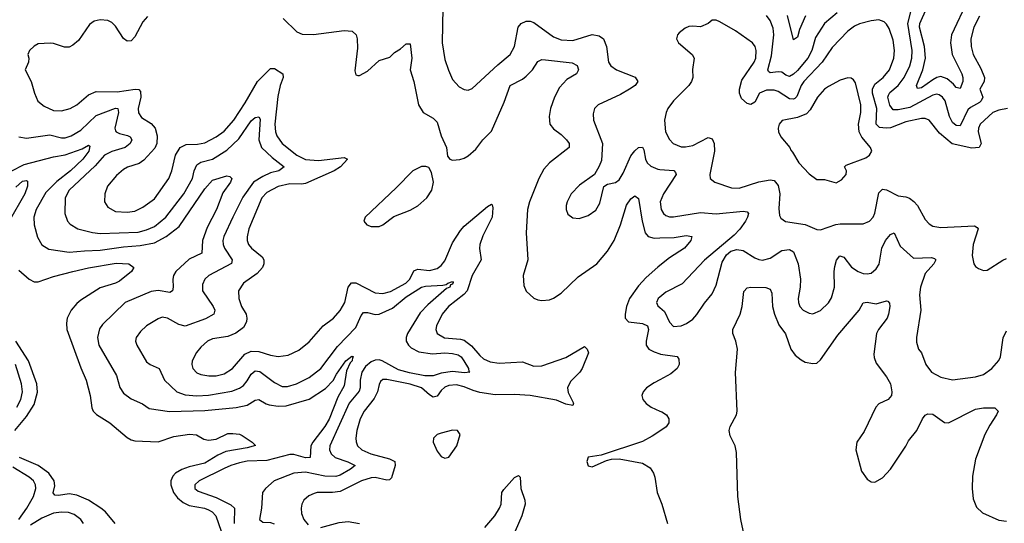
# Model space of a CAD drawing. Header units: inches. Extents: x 1954678 to 2060271, y 904822 to 1016299.
# Tile 311 of 403: x 2016695 to 2021778, y 996571 to 999169. Entities that reach past the tile are written whole.
import ezdxf

# ---------------------------------------------------------------- set-up
doc = ezdxf.new("R2010")
doc.units = ezdxf.units.IN
doc.header["$MEASUREMENT"] = 0
doc.layers.add('C0919', color=7, linetype='Continuous')
doc.layers.add('C0929', color=7, linetype='Continuous')

msp = doc.modelspace()

# ---------------------------------------------------------------- linework, layer by layer
at = {"layer": 'C0919', "color": 5}
for points, elevation in [([(2017355.2, 999184.8), (2017330, 999157.4), (2017290, 999080.2), (2017270, 999059.9), (2017250, 999058.8), (2017231.5, 999071.5), (2017190, 999135.1), (2017170, 999154.8), (2017150, 999164.2), (2017110, 999168.2), (2017079.6, 999160.4), (2017055.7, 999144.3), (2016998, 999062), (2016970, 999037.8), (2016950, 999027.7), (2016926.6, 999026.6), (2016870, 999046.4), (2016851.7, 999048.3), (2016790, 999043.5), (2016770, 999033), (2016744.9, 999010), (2016737, 998990), (2016742.6, 998970), (2016739.5, 998950), (2016723.7, 998910), (2016754, 998850), (2016771.7, 998790), (2016789.3, 998749.3), (2016822, 998722), (2016870, 998701.3), (2016910, 998698.4), (2016955.4, 998710), (2016990, 998730.2), (2017050, 998782.1), (2017090, 998799.1), (2017197.3, 998797.3), (2017291.1, 998811.1), (2017309.5, 998809.5), (2017318.5, 998798.5), (2017320.1, 998770), (2017307.2, 998710), (2017308.4, 998688.4), (2017323.8, 998663.8), (2017372.8, 998632.8), (2017394.4, 998610), (2017405, 998570), (2017403.2, 998530), (2017393.3, 998506.7), (2017336.5, 998443.5), (2017312.1, 998427.9), (2017251.8, 998408.2), (2017230, 998395.3), (2017194.9, 998365.1), (2017148.9, 998310), (2017133.6, 998270), (2017133.4, 998230), (2017150, 998201.5), (2017190, 998180.2), (2017250, 998175.5), (2017290, 998181.6), (2017330, 998201.8), (2017390, 998244.7), (2017464.1, 998350), (2017479.8, 998390), (2017499.1, 998470), (2017523.2, 998510), (2017554.3, 998525.7), (2017613.1, 998526.9), (2017650, 998534.2), (2017710, 998564.5), (2017750, 998593.5), (2017799.6, 998650), (2017859.7, 998740.3), (2017922, 998850), (2017990, 998917.3), (2018010, 998917.4), (2018054.2, 998890), (2018055.5, 998870), (2018039.1, 998830), (2018027.8, 998772.2), (2018012.6, 998630), (2018015.1, 998590), (2018021.7, 998570), (2018049.5, 998530), (2018126, 998470), (2018170, 998447.1), (2018236.8, 998443.2), (2018370, 998457.8), (2018386.4, 998450), (2018351.5, 998410), (2018319.2, 998390), (2018170, 998323.4), (2018150, 998319.7), (2018090, 998321.9), (2018030, 998308.8), (2017970, 998276.8), (2017944.5, 998250), (2017878.5, 998090), (2017868.7, 998048.7), (2017869.4, 998030), (2017876.5, 998010), (2017892.3, 997990), (2017945.9, 997945.9), (2017955, 997930), (2017956, 997910), (2017947.9, 997890), (2017920.2, 997859.8), (2017850.2, 997810), (2017824.7, 997770), (2017825.5, 997730), (2017839.8, 997690), (2017863.9, 997650), (2017868.1, 997630), (2017865.6, 997610), (2017850, 997581.1), (2017810, 997551.8), (2017770, 997534.7), (2017690, 997523.2), (2017664.9, 997510), (2017630, 997480.4), (2017608, 997452), (2017585, 997410), (2017582.9, 997390), (2017588.2, 997370), (2017610, 997346.7), (2017630, 997338.2), (2017671.5, 997331.5), (2017710, 997332.1), (2017750, 997341.4), (2017793.8, 997370), (2017857.1, 997443), (2017890, 997459.1), (2017930, 997458.1), (2017990, 997437.8), (2018030, 997432.2), (2018081, 997439), (2018136, 997464), (2018190, 997507.8), (2018261.4, 997590), (2018315.8, 997630), (2018350, 997669.2), (2018374.3, 997710), (2018390.9, 997789.1), (2018408.1, 997811.9), (2018430, 997810.8), (2018530, 997759.2), (2018570, 997756.8), (2018610, 997767.1), (2018687.6, 997810), (2018708.3, 997830), (2018730, 997873.7), (2018740.9, 997879.1), (2018750, 997881.8), (2018810, 997874.6), (2018850, 997885.5), (2018870, 997900.7), (2018890, 997925.7), (2018930, 998017.1), (2018970, 998080.9), (2018990, 998103.9), (2019110, 998205.4), (2019130, 998217.8), (2019134.6, 998214.6), (2019138.3, 998198.2), (2019134.2, 998150), (2019085.5, 998054.5), (2019070.8, 998010), (2019068.2, 997988.2), (2019076.6, 997930), (2019030.1, 997850.1), (2019004.8, 997770), (2018988, 997752), (2018908.1, 997690), (2018876.8, 997650), (2018847.2, 997590), (2018843.6, 997570), (2018850.3, 997550), (2018888.6, 997528.6), (2018970, 997521.6), (2018990, 997515.2), (2019027.4, 997487.4), (2019070, 997435.9), (2019090, 997418.9), (2019124, 997404), (2019170, 997396.5), (2019290, 997404.2), (2019350, 997382), (2019390, 997384.2), (2019513.9, 997426.1), (2019610, 997482.8), (2019624.6, 997470), (2019631, 997450), (2019598.6, 997370), (2019587.1, 997350), (2019538.1, 997301.9), (2019523.3, 997270), (2019525.7, 997245.7), (2019553.2, 997190), (2019550, 997178), (2019513.7, 997186.3), (2019466, 997206), (2019330, 997229.6), (2019250, 997235.1), (2019150, 997234.3), (2019070, 997246.1), (2019035.6, 997255.6), (2018990, 997275.9), (2018950, 997285.3), (2018910, 997281.2), (2018890, 997273.1), (2018870, 997256.1), (2018850, 997227.5), (2018830, 997222.6), (2018810, 997233.6), (2018770, 997269.9), (2018710, 997289.5), (2018590, 997312.7), (2018570, 997312.1), (2018558, 997302), (2018550, 997287), (2018542.1, 997250), (2018525.7, 997214.3), (2018473.6, 997150), (2018451.8, 997110), (2018434.7, 997050), (2018429.5, 997010), (2018431.5, 996991.5), (2018439.7, 996970), (2018460.7, 996950), (2018507.7, 996930), (2018604.5, 996904.5), (2018630.9, 996890), (2018632.9, 996870), (2018615.1, 996804.9), (2018604, 996796), (2018590, 996793.7), (2018530, 996807), (2018510, 996805.9), (2018459, 996790), (2018350, 996734.9), (2018310, 996729.3), (2018230.1, 996729.9), (2018214.6, 996725.4), (2018187.7, 996712.3), (2018162.3, 996690), (2018151.5, 996670), (2018148.3, 996650), (2018150, 996621), (2018161.3, 996590), (2018184.1, 996564.1)], 480), ([(2018878.6, 999230), (2018875.4, 999050), (2018890, 998964), (2018908, 998908), (2018930, 998860.5), (2018963, 998823), (2018990, 998808), (2019010, 998806), (2019030, 998814.4), (2019163.2, 998936.8), (2019227.7, 998990), (2019249.9, 999030.1), (2019267.9, 999130), (2019284.5, 999150), (2019310, 999161.5), (2019330, 999162), (2019350, 999154.2), (2019450, 999080.9), (2019490, 999065.1), (2019550, 999062), (2019650, 999091.8), (2019686.4, 999086.4), (2019709.1, 999070), (2019724.5, 999030), (2019734.4, 998950), (2019746.7, 998930), (2019776.4, 998910), (2019872.6, 998872.6), (2019886.7, 998850), (2019872, 998830), (2019843.7, 998810), (2019796.8, 998783.2), (2019681.6, 998730), (2019663.1, 998710), (2019655.9, 998684.1), (2019658, 998650), (2019703.2, 998530), (2019697.9, 998442.1), (2019687, 998413), (2019662, 998370), (2019585.4, 998314.5), (2019542.6, 998270), (2019521.1, 998230), (2019516.4, 998210), (2019515.5, 998190), (2019524.9, 998164.9), (2019550, 998146.8), (2019583.4, 998143.4), (2019630, 998159.5), (2019670, 998186.4), (2019690, 998222.8), (2019711.3, 998308.7), (2019730, 998320.4), (2019770, 998329.1), (2019790, 998343.1), (2019810, 998376.4), (2019850, 998466.9), (2019870, 998493), (2019890, 998510.2), (2019910, 998511.5), (2019917.1, 998497.1), (2019925, 998450), (2019935, 998430), (2019952.8, 998412.8), (2019990, 998397), (2020000, 998396.3)], 540), ([(2018055.3, 999175.3), (2018125.7, 999105.7), (2018153.7, 999093.7), (2018212, 999092), (2018370, 999113.7), (2018412, 999110), (2018431.4, 999091.4), (2018436.5, 999070), (2018438.4, 999021.6), (2018425.7, 998905.7), (2018430, 998884.7), (2018441.4, 998881.4), (2018450, 998880.7), (2018490, 998904.2), (2018550, 998958.9), (2018605.1, 998974.9), (2018630, 998999.3), (2018661.3, 999018.7), (2018690, 999044), (2018710, 999044.7), (2018719, 998970), (2018710.4, 998910), (2018729.3, 998849.3), (2018753.6, 998730), (2018777.4, 998690), (2018830, 998660.2), (2018850, 998639.5), (2018871.1, 998570), (2018898.7, 998510), (2018904.1, 998464.1), (2018916, 998450), (2018930, 998444.4), (2018967.1, 998447.1), (2018990, 998454.9), (2019010, 998466), (2019050, 998500.3), (2019086.4, 998550), (2019130, 998594.6), (2019196.2, 998743.8), (2019226.3, 998830), (2019290, 998862.3), (2019310, 998877.1), (2019342.6, 998910), (2019370, 998953.6), (2019390, 998963.2), (2019410, 998961.6), (2019546.9, 998946.9), (2019573.3, 998933.3), (2019580.2, 998910), (2019570.3, 998890), (2019520.1, 998859.9), (2019481.5, 998818.5), (2019456.6, 998770), (2019435, 998710), (2019428.1, 998670), (2019432.6, 998630), (2019450, 998606.3), (2019490, 998576.9), (2019517.3, 998550), (2019531.9, 998530), (2019531.3, 998510), (2019429.7, 998430.3), (2019401.6, 998398.4), (2019375.1, 998350), (2019327.5, 998230), (2019316.8, 998190), (2019309.4, 998070), (2019318.3, 997930), (2019294.7, 997850), (2019297.1, 997797.1), (2019310, 997768.5), (2019350, 997732.2), (2019370, 997723.1), (2019390, 997720.3), (2019430, 997724.6), (2019450, 997731.8), (2019490, 997757.8), (2019578.1, 997841.9), (2019674.2, 997910), (2019730, 997975), (2019764.2, 998030), (2019796, 998110), (2019828.2, 998211.8), (2019850, 998244.4), (2019870, 998259.7), (2019890, 998246.7), (2019909.2, 998129.2), (2019924.8, 998070), (2019939, 998050), (2019970, 998042), (2020000, 998043.2)], 520), ([(2016690, 998565), (2016730, 998557.8), (2016850, 998575.1), (2016910, 998559.2), (2016930, 998558.8), (2016961.4, 998570), (2017010, 998598.6), (2017090, 998674.7), (2017190, 998712.9), (2017201.3, 998710), (2017204.1, 998690), (2017186.5, 998610), (2017190, 998596.4), (2017193.4, 998590), (2017210, 998581), (2017252.2, 998572.2), (2017265.2, 998565.2), (2017273.9, 998550), (2017265.7, 998530), (2017239.6, 998510), (2017170, 998489.1), (2017132.9, 998470), (2017084.3, 998415.7), (2016949.5, 998290), (2016929.4, 998250), (2016928.5, 998170), (2016941.8, 998130), (2016954.7, 998114.7), (2016994.9, 998090), (2017070.6, 998070.6), (2017110, 998065.4), (2017306.3, 998073.7), (2017350, 998084.4), (2017390, 998102.1), (2017450, 998150.1), (2017541.7, 998270), (2017587.6, 998350), (2017595.8, 998390), (2017610, 998419.8), (2017630, 998434.7), (2017690, 998450.1), (2017765, 998495), (2017825.8, 998554.2), (2017890, 998647.5), (2017910, 998663.5), (2017930, 998668.2), (2017935.5, 998655.5), (2017930.1, 998550), (2017943.9, 998510), (2017998.1, 998458.1), (2018060.7, 998410), (2018032.4, 998390), (2017990, 998379.4), (2017950, 998360.8), (2017902, 998330), (2017846.7, 998253.3), (2017795.6, 998150), (2017748.9, 998050), (2017743.6, 998030), (2017744.7, 998010), (2017752.5, 997990), (2017792, 997930), (2017788.6, 997911.4), (2017671.6, 997850), (2017651.5, 997830), (2017637.8, 997802.2), (2017638.8, 997770), (2017692.9, 997690), (2017701.8, 997670), (2017697, 997650), (2017653.7, 997626.3), (2017550, 997587.4), (2017516.1, 997596.1), (2017458.4, 997630), (2017430, 997633.7), (2017410, 997626.6), (2017349, 997590), (2017318.7, 997561.3), (2017296.9, 997530), (2017293.1, 997510), (2017300.3, 997490), (2017350, 997404.4), (2017368, 997390), (2017414.9, 997370), (2017442.2, 997310), (2017506.4, 997250), (2017550, 997233.3), (2017610, 997228.1), (2017670, 997231.7), (2017790, 997252), (2017830, 997267.4), (2017850, 997281.7), (2017870, 997305.2), (2017890, 997340.2), (2017910, 997356.8), (2017933.8, 997353.8), (2018010, 997296.6), (2018050, 997276.8), (2018076.8, 997276.8), (2018124.7, 997290), (2018190, 997323.5), (2018250, 997370.2), (2018336.3, 997483.7), (2018430, 997581.3), (2018457.6, 997642.4), (2018470, 997657.8), (2018490, 997657.9), (2018530, 997647.8), (2018550, 997650.1), (2018619.2, 997680.8), (2018690, 997739.3), (2018770, 997789.2), (2018790, 997794.5), (2018879.9, 997800.1), (2018897.2, 997802.8), (2018905.1, 997810), (2018930, 997818), (2018933.6, 997813.6), (2018930, 997805.4), (2018918.8, 997801.2), (2018915.6, 997790), (2018898, 997782), (2018801.6, 997698.4), (2018763.2, 997656.8), (2018696.9, 997550), (2018689.6, 997530), (2018690.8, 997510), (2018702, 997490), (2018716.5, 997476.5), (2018755.7, 997455.7), (2018825.6, 997445.6), (2018889.9, 997450.1), (2018930, 997447.7), (2018959.4, 997439.4), (2018974.4, 997430), (2018988.3, 997410), (2019011.7, 997370), (2019013.7, 997353.7), (2019019.1, 997350), (2018991.9, 997348.1), (2018930, 997355), (2018870, 997345.4), (2018830, 997331.4), (2018787.3, 997332.7), (2018707.1, 997347.1), (2018650, 997363.4), (2018566.9, 997410), (2018550, 997414.3), (2018530, 997412.7), (2018510, 997404.1), (2018480.5, 997379.5), (2018461, 997350), (2018452.3, 997310), (2018453.2, 997270), (2018446.9, 997253.1), (2018395.7, 997190), (2018295.4, 996970), (2018294.5, 996950), (2018302.8, 996930), (2018324, 996910), (2018388.2, 996888.2), (2018426, 996870), (2018402.6, 996850), (2018350, 996819.7), (2018327.6, 996812.4), (2018270, 996814.1), (2018170, 996835.1), (2018110, 996829.3), (2018009.1, 996790.9), (2017963.1, 996750), (2017948.5, 996730), (2017943.2, 996650), (2017932.4, 996590), (2017950, 996577.4), (2017990, 996574.6), (2018008.6, 996568.6)], 460), ([(2016650, 998387.8), (2016718.5, 998421.5), (2016870, 998461.1), (2016930, 998471.2), (2017017.2, 998502.8), (2017050, 998521.7), (2017057.3, 998517.3), (2017051.2, 998490), (2017020.1, 998450), (2016957.9, 998390), (2016886.5, 998333.5), (2016830, 998278.3), (2016779.8, 998190), (2016768, 998150), (2016770.2, 998110), (2016786.8, 998046.8), (2016810, 998007), (2016845.4, 997985.5), (2016950, 997969), (2017030, 997977.3), (2017110, 997979.3), (2017230, 997998), (2017316.6, 998003.4), (2017390, 998017.9), (2017451.2, 998050), (2017518.2, 998101.8), (2017650, 998296.8), (2017690, 998341.3), (2017764.1, 998364.1), (2017779.6, 998359.6), (2017790.3, 998350.3), (2017782.6, 998330), (2017743.8, 998276.2), (2017710.8, 998190), (2017663, 998097), (2017639.4, 998030), (2017634.7, 997965.3), (2017570, 997934.3), (2017501, 997870), (2017488.9, 997850), (2017484.7, 997830), (2017487, 997790), (2017483.1, 997770), (2017470, 997762), (2017410, 997771.5), (2017372.9, 997767.1), (2017239.5, 997710), (2017122.8, 997597.2), (2017106.1, 997573.9), (2017096.3, 997530), (2017102.6, 997490), (2017194.1, 997334.1), (2017211.4, 997271.4), (2017230, 997242.3), (2017270, 997212.8), (2017328.2, 997188.2), (2017363.8, 997163.8), (2017467.4, 997147.4), (2017650, 997152.8), (2017812.3, 997167.7), (2017870, 997181.2), (2017910, 997206.8), (2017930, 997210.2), (2017966.8, 997186.8), (2017982.2, 997182.2), (2018030, 997175.8), (2018070, 997176.9), (2018190, 997212.2), (2018273.7, 997266.3), (2018313, 997307), (2018330, 997341), (2018379.3, 997410), (2018410, 997433.4), (2018418, 997430), (2018413.3, 997426.7), (2018411.5, 997410), (2018401.5, 997398.5), (2018382.4, 997357.6), (2018370, 997280.3), (2018337.8, 997222.2), (2018292.1, 997107.9), (2018270, 997070), (2018207.6, 996990), (2018197.5, 996970), (2018194, 996910), (2018170, 996908.8), (2018110, 996925.4), (2018090, 996925.6), (2017970, 996894.9), (2017870, 996891), (2017830, 996883.4), (2017785.2, 996870), (2017750, 996853.6), (2017621.5, 996790), (2017599.7, 996770), (2017599.1, 996750), (2017616.3, 996736.3), (2017710, 996704.4), (2017785.6, 996665.6), (2017803.3, 996650), (2017801.4, 996570)], 440), ([(2016675.1, 998304.9), (2016710, 998335.1), (2016730, 998339), (2016735.1, 998335.1), (2016735.5, 998310), (2016722.1, 998270), (2016640.8, 998130)], 420), ([(2016690, 997876.1), (2016743.2, 997830), (2016770, 997817.3), (2016790, 997815.9), (2016870, 997844.5), (2016970, 997870.6), (2017050, 997889.1), (2017192.5, 997912.5), (2017258.8, 997910), (2017284.9, 997890), (2017272.2, 997870), (2017210, 997820.8), (2017190, 997809.1), (2017110, 997786.6), (2017010, 997722.2), (2016990, 997705.4), (2016960.9, 997670), (2016940.2, 997630), (2016935.7, 997604.3), (2016938.6, 997570), (2017010, 997372.9), (2017037.5, 997310), (2017058.5, 997230), (2017066.8, 997166.8), (2017073.7, 997150), (2017092, 997132), (2017160.3, 997090), (2017250, 997014.5), (2017270, 997002.3), (2017290, 996996.8), (2017409, 996991), (2017490, 997018.4), (2017571.1, 997031.1), (2017607.2, 997027.2), (2017644.9, 997004.9), (2017670, 996999.8), (2017710, 997006), (2017770, 997033.8), (2017795.1, 997035.1), (2017830, 997030.3), (2017843.6, 997023.6), (2017894.8, 996990), (2017912.5, 996972.5), (2017870, 996960.2), (2017759.1, 996940.9), (2017717.4, 996922.6), (2017650, 996881.7), (2017570, 996862.5), (2017532, 996848), (2017499.5, 996830), (2017485.2, 996814.8), (2017474.4, 996790), (2017474.7, 996770), (2017489.6, 996729.6), (2017510, 996703.3), (2017538.8, 996678.8), (2017570, 996662.2), (2017648.6, 996648.6), (2017670, 996640.8), (2017688.5, 996630), (2017707.9, 996610), (2017734.6, 996530)], 420), ([(2020000, 997900.3), (2019990, 997892.3), (2019930, 997839.2), (2019890, 997795.9), (2019842.3, 997730), (2019827.8, 997690), (2019820.4, 997650), (2019820.5, 997630), (2019838.7, 997610), (2019910, 997601.1), (2019936, 997590), (2019941.9, 997570), (2019928.5, 997510), (2019929.5, 997490), (2019943.8, 997470), (2019970, 997454.8), (2020000, 997445.3)], 520), ([(2020000, 997738.2), (2019990.3, 997730), (2019982.7, 997710), (2019990, 997693.4), (2020000, 997684.2)], 540), ([(2016670, 997050.6), (2016730, 997122.7), (2016770, 997183.6), (2016786.9, 997246.9), (2016783.5, 997290), (2016740.5, 997410), (2016675.7, 997510)], 420), ([(2016680.1, 997170), (2016700.7, 997210), (2016709.9, 997250), (2016704.5, 997290), (2016673.3, 997390)], 440), ([(2020000, 997312), (2019970, 997295.9), (2019931.6, 997270), (2019912.9, 997250), (2019906, 997230), (2019911.5, 997210), (2019930, 997188.3), (2019954.6, 997170), (2020000, 997150.2)], 520), ([(2020000, 997047.1), (2019959.9, 997020.1), (2019910, 996993.3), (2019696.7, 996923.3), (2019630, 996912), (2019622, 996890), (2019630, 996866.8), (2019650, 996863), (2019724.8, 996895.2), (2019750, 996901.6), (2019790, 996903.1), (2019910, 996880.7), (2019950, 996857.4), (2019967.1, 996830), (2019973.7, 996810), (2019986.5, 996730), (2020000, 996695.9)], 520), ([(2017188.2, 996570), (2017137.9, 996630), (2017114.4, 996650), (2017050, 996689.9), (2016990, 996716.6), (2016950, 996723.2), (2016894.5, 996714.5), (2016876.5, 996716.5), (2016868.1, 996728.1), (2016876, 996764), (2016873.5, 996790), (2016845.3, 996830), (2016790, 996868.5), (2016693.7, 996910)], 420), ([(2016690.5, 996590), (2016731.1, 996648.9), (2016765.4, 996710), (2016778.5, 996750), (2016776.7, 996770), (2016766.3, 996790), (2016744.5, 996810), (2016660.2, 996860.2)], 440), ([(2019095.9, 996550), (2019147.5, 996610), (2019172.8, 996650), (2019179.9, 996670), (2019184.5, 996730), (2019193.7, 996746.3), (2019250, 996807.1), (2019270, 996818), (2019278, 996810), (2019282.5, 996750), (2019303.4, 996690), (2019304.3, 996670), (2019288, 996610), (2019253.7, 996530)], 480), ([(2017024.4, 996570), (2017009.8, 996590), (2016976.3, 996616.3), (2016946.1, 996626.1), (2016910, 996628.3), (2016870, 996623.2), (2016810, 996597.7), (2016750, 996561)], 440), ([(2018250, 996549.5), (2018344.6, 996575.4), (2018390, 996581.2), (2018450, 996570.6)], 480)]:
    msp.add_lwpolyline(points, dxfattribs=dict(at, elevation=elevation))
at = {"layer": 'C0919', "color": 5, "elevation": 520}
for points in [[(2018791.6, 998411.6), (2018770, 998411.6), (2018724.9, 998390), (2018638.9, 998301.1), (2018479.1, 998150), (2018470.8, 998130), (2018486.8, 998110), (2018510, 998102.4), (2018550, 998102.4), (2018570, 998110.5), (2018627.1, 998152.9), (2018710, 998187.2), (2018750, 998208.8), (2018796.3, 998250), (2018822, 998290), (2018831.2, 998330), (2018820.9, 998380.9), (2018806.3, 998406.3)], [(2018930, 997050.8), (2018870, 997036.8), (2018850, 997029.6), (2018830.4, 997010), (2018828.9, 996990), (2018850, 996943), (2018870, 996916.3), (2018890, 996908), (2018910, 996913), (2018951.3, 996970), (2018969.3, 997030), (2018955.3, 997050)]]:
    msp.add_lwpolyline(points, close=True, dxfattribs=at)
at = {"layer": 'C0929', "color": 5}
for points, elevation in [([(2021650, 999186.2), (2021621.7, 999130), (2021605.6, 999070), (2021606.8, 999030), (2021617.7, 998990), (2021657.8, 998917.8), (2021675.4, 998870), (2021673.7, 998850), (2021651.6, 998810), (2021667.5, 998770), (2021659.5, 998750), (2021650, 998741.3), (2021603.8, 998716.2), (2021590, 998703.2), (2021550, 998621.2), (2021530, 998622.8), (2021510, 998639.4), (2021495.8, 998670), (2021473.3, 998750), (2021459.5, 998770), (2021441.5, 998781.5), (2021430, 998784.2), (2021410, 998779.9), (2021290, 998715.7), (2021230, 998703.1), (2021204.2, 998704.2), (2021187.3, 998727.3), (2021177.3, 998770), (2021180.1, 998779.9), (2021186.9, 998793.1), (2021230.7, 998829.3), (2021261.9, 998870), (2021290.7, 998930), (2021301.5, 998970), (2021302, 999010), (2021279.5, 999150), (2021310.4, 999270)], 540), ([(2021590, 999270.5), (2021505.7, 999090), (2021500.5, 999050), (2021509.3, 998990), (2021559.4, 998890), (2021564.6, 998870), (2021563.6, 998850), (2021550, 998813.7), (2021530, 998819), (2021516.2, 998836.2), (2021483.1, 998863.1), (2021450, 998875), (2021430, 998870.7), (2021410, 998859.5), (2021350, 998817.9), (2021330, 998813.6), (2021325.6, 998830), (2021358.1, 998910), (2021371.6, 998970), (2021366, 999030), (2021339.6, 999130), (2021341.4, 999150), (2021378, 999230)], 520), ([(2020915.6, 999204.4), (2020850.1, 999149.9), (2020802.8, 999077.2), (2020784.4, 999010), (2020763.8, 998970), (2020710, 998907.6), (2020690, 998887.8), (2020670, 998876.3), (2020650, 998883.4), (2020630, 998897.8), (2020610, 998900.4), (2020570, 998894.6), (2020560.9, 998900.9), (2020557, 998910), (2020577.1, 998982.9), (2020588.5, 999090), (2020585, 999125), (2020570, 999165.4), (2020550, 999190.9)], 540), ([(2020751.5, 999188.5), (2020721.2, 999118.8), (2020710, 999078), (2020690, 999065.1), (2020659.5, 999190)], 520), ([(2021794, 998710), (2021750, 998702.1), (2021719.2, 998690), (2021652.9, 998630), (2021644.4, 998610), (2021644, 998590), (2021658.5, 998530), (2021648.7, 998510), (2021610, 998505.9), (2021508.9, 998528.9), (2021443.2, 998583.2), (2021390.9, 998650.9), (2021370, 998659.8), (2021350, 998659.3), (2021270, 998641.8), (2021190, 998611.2), (2021168.6, 998608.6), (2021133.1, 998613.1), (2021116.9, 998630), (2021120.4, 998710), (2021097.9, 998790), (2021097.8, 998810), (2021110, 998835.7), (2021153.2, 998870), (2021185.9, 998910), (2021208.2, 998970), (2021212.1, 999010), (2021204, 999064), (2021183.7, 999123.7), (2021170, 999146.3), (2021157.4, 999157.4), (2021130, 999167.7), (2021090, 999163.4), (2021030, 999147), (2021004.3, 999135.7), (2020970, 999109.8), (2020890, 999026), (2020837, 998950), (2020742.4, 998850), (2020728.9, 998830), (2020707.1, 998772.9), (2020696.9, 998763.1), (2020690, 998758.9), (2020670, 998759.9), (2020610, 998798.1), (2020590, 998805.4), (2020550, 998805.9), (2020513.7, 998790), (2020490, 998743.5), (2020470, 998731.4), (2020450, 998736.9), (2020421.7, 998761.7), (2020410.8, 998790), (2020410.3, 998810), (2020423.8, 998856.2), (2020487.3, 998950), (2020494.9, 998970), (2020497.4, 999010), (2020491.4, 999031.4), (2020478.2, 999050), (2020390, 999111.9), (2020310, 999158.5), (2020290, 999165.7), (2020270, 999166.6), (2020250, 999149.7), (2020210, 999132.8), (2020170, 999135.6), (2020150, 999133.3), (2020130, 999124.5), (2020098.8, 999101.2), (2020090.7, 999090), (2020086, 999070), (2020096, 999050), (2020166, 998990), (2020177.3, 998970), (2020168.1, 998911.9), (2020170.4, 998870), (2020163.1, 998850), (2020148.7, 998830), (2020070.3, 998750), (2020040.3, 998710), (2020031.7, 998690), (2020024, 998650), (2020028.3, 998590), (2020050, 998550.3), (2020068.9, 998530), (2020110, 998513.2), (2020132.3, 998512.3), (2020170, 998520.2), (2020250, 998560.6), (2020270, 998554.7), (2020280.1, 998530), (2020282, 998490), (2020258.5, 998370), (2020260.3, 998350), (2020283, 998330), (2020370, 998302.3), (2020410, 998299.8), (2020510, 998333.2), (2020570, 998342.1), (2020590, 998340.2), (2020610, 998313.7), (2020620.1, 998270), (2020614.5, 998194.5), (2020618.2, 998158.2), (2020624.6, 998144.6), (2020648.4, 998128.4), (2020750, 998111.9), (2020810, 998086.4), (2020830, 998084.7), (2020908.2, 998111.8), (2020930, 998115.3), (2021050, 998115.6), (2021082.9, 998130), (2021101.7, 998150), (2021109.8, 998170.2), (2021130, 998275.3), (2021150, 998294.3), (2021170, 998291.6), (2021230, 998261), (2021270, 998255.5), (2021288.1, 998248.1), (2021311.5, 998231.5), (2021330.2, 998210), (2021370, 998137.6), (2021390, 998115.3), (2021410, 998103.1), (2021450, 998096.5), (2021625.1, 998105.1), (2021637.8, 998097.8), (2021642.6, 998090), (2021616.9, 998010), (2021612.8, 997952.8), (2021620.7, 997910), (2021630, 997896), (2021645.2, 997885.2), (2021670, 997874.8), (2021690, 997877.3), (2021770, 997928.7), (2021790, 997937)], 560), ([(2020000, 998396.3), (2020071.5, 998391.5), (2020081.3, 998381.3), (2020084.9, 998370), (2020018.5, 998270), (2020001, 998230), (2020007.1, 998190), (2020018, 998170), (2020030, 998159.2), (2020050, 998152.7), (2020070, 998152.3), (2020210, 998174.1), (2020290, 998167.4), (2020430, 998181), (2020450, 998178.3), (2020456.9, 998170), (2020453.1, 998150), (2020442.7, 998130), (2020412.4, 998087.6), (2020383.2, 998056.8), (2020230, 997927.8), (2020114.2, 997805.8), (2020030, 997763.5), (2020000, 997738.2)], 540), ([(2020000, 997684.2), (2020023, 997663), (2020050, 997608.2), (2020070, 997586.7), (2020109.7, 997590.3), (2020138, 997602), (2020170, 997623.8), (2020190, 997648), (2020230, 997706.4), (2020270, 997754), (2020290, 997798.8), (2020322.4, 997917.6), (2020344, 997956), (2020365.7, 997974.3), (2020397, 997983), (2020430, 997978.4), (2020490, 997939.7), (2020510, 997931.3), (2020530, 997929.3), (2020570, 997939.3), (2020630, 997978.8), (2020670, 997984.1), (2020690, 997971.6), (2020713.2, 997910), (2020725.5, 997830), (2020723.8, 997790), (2020713.4, 997730), (2020714.9, 997710), (2020722.3, 997690), (2020739.3, 997670), (2020770, 997654.9), (2020790, 997652), (2020830, 997668.5), (2020870, 997708.4), (2020886.3, 997733.7), (2020901, 997790), (2020899.6, 997870), (2020903.4, 997896.6), (2020912.3, 997927.7), (2020929.7, 997950), (2020950, 997943.7), (2020990, 997892), (2021023.1, 997870), (2021050, 997858.9), (2021070, 997857.2), (2021090, 997862), (2021116.9, 997883.1), (2021132.6, 997907.4), (2021145.8, 997990), (2021164, 998030), (2021190, 998060.2), (2021210, 998070.3), (2021240.3, 998000.3), (2021310, 997938), (2021402.3, 997942.3), (2021417.7, 997937.7), (2021424, 997930), (2021414, 997910), (2021370, 997859.8), (2021346.3, 997790), (2021341, 997750), (2021347.3, 997670), (2021324, 997530), (2021325.1, 997505.1), (2021335.5, 997470), (2021350.5, 997450), (2021372.7, 997390), (2021403, 997350), (2021450, 997324.2), (2021510, 997311.7), (2021630, 997326), (2021670, 997339.5), (2021713, 997370), (2021750, 997410.4), (2021758.4, 997430), (2021771.5, 997528.5), (2021790, 997564.4)], 540), ([(2020000, 998043.2), (2020073.8, 998046.2), (2020135.1, 998055.1), (2020164.9, 998050), (2020159.7, 998030), (2020126.4, 997990), (2020050, 997940.2), (2020000, 997900.3)], 520), ([(2020435.2, 996510), (2020417.4, 996590), (2020402.1, 996710), (2020395.8, 996935.8), (2020389.2, 996970), (2020363.2, 997023.2), (2020358.2, 997050), (2020362.1, 997070), (2020395.3, 997130), (2020399.1, 997150), (2020390.8, 997349.2), (2020400.2, 997470), (2020392.9, 997510), (2020377.3, 997550), (2020376.8, 997570), (2020414.9, 997650), (2020425.3, 997690), (2020433.9, 997766.1), (2020450, 997785.3), (2020470, 997789.2), (2020546.7, 997786.7), (2020570, 997779.5), (2020578.7, 997758.7), (2020582.2, 997690), (2020591.8, 997650), (2020614.9, 997594.9), (2020648.6, 997548.6), (2020676.3, 997470), (2020699.1, 997439.1), (2020730, 997413.6), (2020750, 997402), (2020790, 997394.9), (2020810, 997397.8), (2020830, 997413.6), (2020919, 997541), (2021029.2, 997670), (2021050, 997708.7), (2021070, 997711.7), (2021116.2, 997703.8), (2021170, 997719.5), (2021177.4, 997717.4), (2021186.2, 997706.2), (2021187, 997690), (2021180.3, 997650), (2021172.9, 997630), (2021129.1, 997570.9), (2021119.1, 997550), (2021104.3, 997444.3), (2021105.9, 997425.9), (2021116.8, 997396.8), (2021170, 997327.2), (2021190.2, 997290), (2021198, 997250), (2021195.2, 997230), (2021178.4, 997210), (2021130, 997187.1), (2021114.9, 997170), (2021054.8, 997045.2), (2021016.9, 996990), (2021011.4, 996950), (2021040.8, 996840.8), (2021070, 996799.1), (2021090, 996785.5), (2021110, 996783.8), (2021150, 996805.5), (2021190, 996850.5), (2021270, 996968.9), (2021283.8, 996996.2), (2021326.2, 997050), (2021355.6, 997110), (2021370, 997128.8), (2021384, 997136), (2021410, 997134.7), (2021470, 997091.3), (2021490, 997090.2), (2021630, 997160.2), (2021670, 997166.9), (2021730, 997166), (2021746, 997150), (2021738.3, 997130), (2021702.6, 997077.4), (2021677.6, 997030), (2021630, 996902), (2021613.8, 996813.8), (2021611.5, 996751.5), (2021617.4, 996697.4), (2021634.7, 996654.7), (2021665.5, 996625.5), (2021750, 996587.2), (2021790, 996582.6)], 520), ([(2020000, 997445.3), (2020004, 997444), (2020090, 997432.4), (2020098.6, 997418.6), (2020099.6, 997390), (2020090, 997369.1), (2020057.2, 997342.8), (2020000, 997312)], 520), ([(2020000, 997150.2), (2020010, 997145.9), (2020034.8, 997130), (2020045.5, 997110), (2020045.8, 997090), (2020031.6, 997068.4), (2020000, 997047.1)], 520), ([(2020000, 996695.9), (2020010.2, 996670), (2020039.5, 996570)], 520)]:
    msp.add_lwpolyline(points, dxfattribs=dict(at, elevation=elevation))
at = {"layer": 'C0929', "color": 5, "elevation": 580}
msp.add_lwpolyline([(2020970, 998868.3), (2020930, 998857.2), (2020870, 998824.8), (2020850, 998809.8), (2020813.2, 998770), (2020776.1, 998703.9), (2020756.6, 998683.4), (2020710, 998664), (2020631.7, 998648.3), (2020615.8, 998630), (2020610.3, 998610), (2020611.7, 998590), (2020624.2, 998564.2), (2020670.5, 998510), (2020675.5, 998495.5), (2020685.5, 998485.5), (2020717.4, 998430), (2020770, 998373.4), (2020810, 998345.3), (2020850, 998343.7), (2020910, 998327.4), (2020938, 998342), (2020960.9, 998370), (2020962.7, 998390), (2020952.7, 998410), (2020961.7, 998418.3), (2021063.8, 998456.2), (2021082.9, 998470), (2021094.5, 998490), (2021087.8, 998510), (2021042.2, 998562.2), (2021028.1, 998590), (2021025.9, 998630), (2021036.6, 998690), (2021037.3, 998730), (2021010, 998842.7), (2020999, 998859), (2020986.7, 998866.7)], close=True, dxfattribs=at)

doc.saveas('drawing.dxf')
